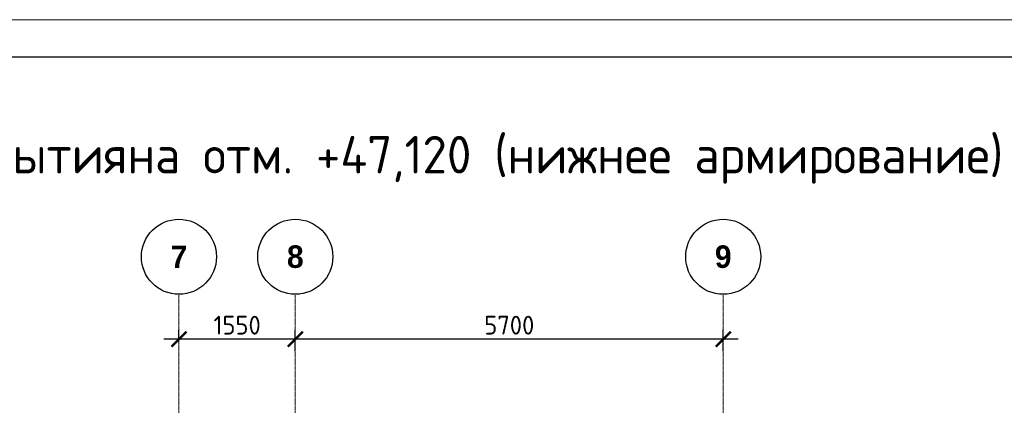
# Model space of a CAD drawing. Header units: millimetres. Extents: x -348641 to 659084, y -187953 to 16029.
# Tile 609 of 656: x -95085 to -81970, y -74071 to -68930. Entities that reach past the tile are written whole.
import ezdxf

# ---------------------------------------------------------------- set-up
doc = ezdxf.new("R2010")
doc.units = ezdxf.units.MM
doc.linetypes.add('______5', pattern=[1100, 800, -100, 100, -100])
doc.linetypes.add('осевая', pattern=[50.8, 31.75, -6.35, 6.35, -6.35])
for name, color, linetype, lineweight in [('_0.5', 94, 'Continuous', 50), ('Оси', 40, '______5', 18), ('ТОНКИЕ', 7, 'Continuous', 9), ('Узлы', 7, 'Continuous', 0)]:
    doc.layers.add(name, color=color, linetype=linetype, lineweight=lineweight)
doc.layers.add('ТОЛСТЫЕ_ОСНОВНЫЕ', color=6, linetype='Continuous')
doc.styles.add('Century Gothic', font='GOTHIC.TTF')
doc.styles.add('GOST-2.304_Type-B', font='GOST_Common.ttf')
doc.dimstyles.new('СПДС', dxfattribs={"dimscale": 100, "dimtxt": 2.5, "dimasz": 2, "dimexe": 1.25, "dimexo": 0, "dimtad": 1, "dimdec": 0, "dimrnd": 5, "dimtxsty": 'GOST-2.304_Type-B', "dimblk": 'ARCHTICK', "dimcen": 2.5, "dimdle": 2, "dimclrd": 1, "dimclre": 1, "dimclrt": 1, "dimadec": 0, "dimazin": 2, "dimtfac": 0.75, "dimtdec": 0, "dimtmove": 1, "dimatfit": 3, "dimfxl": 1, "dimtfillclr": 256, "dimtolj": 1, "dimarcsym": 1})

# ---------------------------------------------------------------- blocks, each defined once
blk = doc.blocks.new('*U1236')
at = {"layer": 'ТОЛСТЫЕ_ОСНОВНЫЕ', "color": 6}
blk.add_lwpolyline([(20, 5), (886, 5), (886, 415), (20, 415)], close=True, dxfattribs=at)
at = {"layer": 'ТОНКИЕ'}
blk.add_lwpolyline([(0, 0), (891, 0), (891, 420), (0, 420)], close=True, dxfattribs=at)
blk = doc.blocks.new('NSY101')
at = {"color": 0, "linetype": 'ByBlock', "lineweight": -2}
blk.add_circle((0, 0), 50, dxfattribs=at)
blk = doc.blocks.new('СЛОЖНЫЙ_ОБЪЕКТ_3')
at = {"layer": 'Оси', "color": 16, "linetype": 'Continuous', "lineweight": 25, "transparency": 33554687, "xscale": 9.999999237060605, "yscale": 9.999999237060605, "zscale": 9.999999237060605}
blk.add_blockref('NSY101', (24563, -989), dxfattribs=at)
at = {"layer": 'Оси', "color": 16, "linetype": 'Continuous', "lineweight": 25, "transparency": 33554687, "insert": (24563, -989), "char_height": 300, "width": 385, "attachment_point": 5, "style": 'Century Gothic'}
blk.add_mtext('\\A1;{\\fCentury Gothic|i0|b1;\\H300.000000;\\W1.000000;\\C16;7}\\P', dxfattribs=at)
blk = doc.blocks.new('СЛОЖНЫЙ_ОБЪЕКТ_4')
at = {"layer": 'Оси', "color": 16, "linetype": 'Continuous', "lineweight": 25, "transparency": 33554687, "xscale": 9.999999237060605, "yscale": 9.999999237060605, "zscale": 9.999999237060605}
blk.add_blockref('NSY101', (26113, -989), dxfattribs=at)
at = {"layer": 'Оси', "color": 16, "linetype": 'Continuous', "lineweight": 25, "transparency": 33554687, "insert": (26113, -989), "char_height": 300, "width": 385, "attachment_point": 5, "style": 'Century Gothic'}
blk.add_mtext('\\A1;{\\fCentury Gothic|i0|b1;\\H300.000000;\\W1.000000;\\C16;8}\\P', dxfattribs=at)
blk = doc.blocks.new('СЛОЖНЫЙ_ОБЪЕКТ_16')
at = {"layer": 'Оси', "color": 16, "linetype": 'Continuous', "lineweight": 25, "transparency": 33554687, "xscale": 9.999999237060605, "yscale": 9.999999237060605, "zscale": 9.999999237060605}
blk.add_blockref('NSY101', (31813, -989), dxfattribs=at)
at = {"layer": 'Оси', "color": 16, "linetype": 'Continuous', "lineweight": 25, "transparency": 33554687, "insert": (31813, -989), "char_height": 300, "width": 385, "attachment_point": 5, "style": 'Century Gothic'}
blk.add_mtext('\\A1;{\\fCentury Gothic|i0|b1;\\H300.000000;\\W1.000000;\\C16;9}\\P', dxfattribs=at)
blk = doc.blocks.new('_ArchTick')
at = {"color": 0, "linetype": 'ByBlock', "const_width": 0.15}
blk.add_lwpolyline([(-0.5, -0.5), (0.5, 0.5)], dxfattribs=at)
blk = doc.blocks.new('*D1349')
at = {"layer": '_0.5', "color": 1, "lineweight": -2, "transparency": 16777216}
for p, q in [((-91414, -73348), (-91414, -73065)), ((-85714, -73348), (-85714, -73065)), ((-85514, -73190), (-91614, -73190))]:
    blk.add_line(p, q, dxfattribs=at)
at = {"layer": 'DEFPOINTS', "color": 0, "lineweight": 0, "transparency": 16777216}
for p in [(-91414, -73190), (-91414, -73348), (-85714, -73348)]:
    blk.add_point(p, dxfattribs=at)
at = {"layer": '_0.5', "color": 1, "lineweight": -2, "transparency": 16777216, "xscale": 200, "yscale": 200, "zscale": 200, "rotation": 180}
blk.add_blockref('_ArchTick', (-91414, -73190), dxfattribs=at)
at = {"layer": '_0.5', "color": 1, "lineweight": -2, "transparency": 16777216, "xscale": 200, "yscale": 200, "zscale": 200}
blk.add_blockref('_ArchTick', (-85714, -73190), dxfattribs=at)
at = {"layer": '_0.5', "color": 1, "lineweight": 0, "transparency": 16777216, "insert": (-88564, -73003), "char_height": 250, "attachment_point": 5, "style": 'GOST-2.304_Type-B'}
blk.add_mtext('\\A1;5700', dxfattribs=at)
blk = doc.blocks.new('*D1350')
at = {"layer": '_0.5', "color": 1, "lineweight": -2, "transparency": 16777216}
for p, q in [((-92964, -73190), (-92964, -73065)), ((-91414, -73348), (-91414, -73065)), ((-91214, -73190), (-93164, -73190))]:
    blk.add_line(p, q, dxfattribs=at)
at = {"layer": 'DEFPOINTS', "color": 0, "lineweight": 0, "transparency": 16777216}
for p in [(-92964, -73190), (-92964, -73190), (-91414, -73348)]:
    blk.add_point(p, dxfattribs=at)
at = {"layer": '_0.5', "color": 1, "lineweight": -2, "transparency": 16777216, "xscale": 200, "yscale": 200, "zscale": 200, "rotation": 180}
blk.add_blockref('_ArchTick', (-92964, -73190), dxfattribs=at)
at = {"layer": '_0.5', "color": 1, "lineweight": -2, "transparency": 16777216, "xscale": 200, "yscale": 200, "zscale": 200}
blk.add_blockref('_ArchTick', (-91414, -73190), dxfattribs=at)
at = {"layer": '_0.5', "color": 1, "lineweight": 0, "transparency": 16777216, "insert": (-92189, -73003), "char_height": 250, "attachment_point": 5, "style": 'GOST-2.304_Type-B'}
blk.add_mtext('\\A1;1550', dxfattribs=at)

msp = doc.modelspace()

# ---------------------------------------------------------------- linework, layer by layer
at = {"layer": 'Оси', "color": 16, "linetype": 'осевая', "lineweight": 0, "ltscale": 0.5, "transparency": 33554687}
for p, q in [((-92963.8, -72600.8), (-92963.8, -83997.2)), ((-91413.8, -72600.8), (-91413.8, -83997.2)), ((-85713.8, -72600.8), (-85713.8, -83997.2))]:
    msp.add_line(p, q, dxfattribs=at)

# ---------------------------------------------------------------- block references
at = {"xscale": 100, "yscale": 100, "zscale": 100}
msp.add_blockref('*U1236', (-104886.9, -110930.1), dxfattribs=at)
at = {"layer": 'Оси', "color": 16, "linetype": 'Continuous', "lineweight": 25, "transparency": 33554687}
for name in ['СЛОЖНЫЙ_ОБЪЕКТ_3', 'СЛОЖНЫЙ_ОБЪЕКТ_4', 'СЛОЖНЫЙ_ОБЪЕКТ_16']:
    msp.add_blockref(name, (-117527.3, -71102.4), dxfattribs=at)

# ---------------------------------------------------------------- texts
at = {"layer": 'Узлы', "color": 80, "linetype": 'Continuous', "lineweight": 0, "style": 'GOST-2.304_Type-B'}
msp.add_text('Плита покрытияна отм. +47,120 (нижнее армирование)', height=500, dxfattribs=at).set_placement((-98701.4, -70980.3))

# ---------------------------------------------------------------- dimensions: what is measured, and where the dimension line sits
at = {"layer": '_0.5', "color": 1, "lineweight": 0}
for base, p1, p2, picture, middle in [((-92963.8, -73190.1), (-91413.8, -73347.5), (-92963.8, -73190.1), '*D1350', (-92188.8, -73002.6)), ((-91413.8, -73190.1), (-85713.8, -73347.5), (-91413.8, -73347.5), '*D1349', (-88563.8, -73002.6))]:
    dim = msp.add_linear_dim(base=base, p1=p1, p2=p2, dimstyle='СПДС', dxfattribs=at)
    dim.commit()
    dim.dimension.update_dxf_attribs({"geometry": picture, "text_midpoint": middle})

doc.saveas('drawing.dxf')
